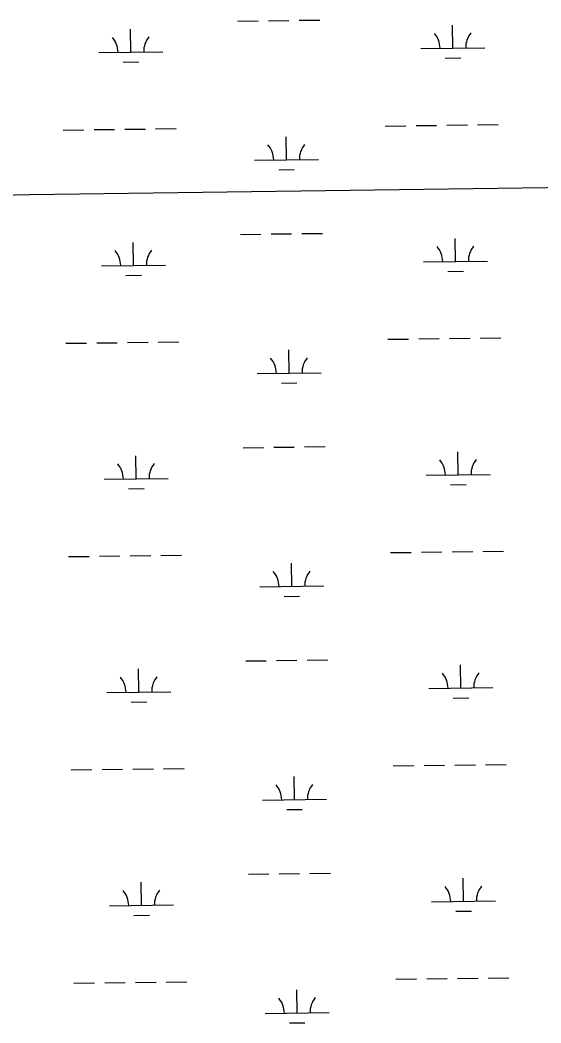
# Model space of a CAD drawing. Extents: x 3715084 to 3753216, y 488173 to 513963.
# Drawn here: x 3745820 to 3746632, y 506765 to 508329 of the extents above; entities that cross this region are included whole.
import ezdxf

# ---------------------------------------------------------------- set-up
doc = ezdxf.new("R2010")
doc.units = 0
doc.layers.add('V-TOPO-SHOR', color=7, linetype='Continuous')
doc.layers.add('V-WETL-SWMP', color=7, linetype='Continuous')

msp = doc.modelspace()

# ---------------------------------------------------------------- linework, layer by layer
at = {"layer": 'V-TOPO-SHOR'}
msp.add_lwpolyline([(3743053.621312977, 507873.98464779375), (3743771.9172946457, 507862.5831242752), (3744056.9553826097, 507885.38617131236), (3744205.1751883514, 507953.7953124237), (3744341.993470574, 507953.7953124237), (3744501.614799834, 507976.5983594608), (3744832.258981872, 507999.401406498), (3744923.4711700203, 508033.60597705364), (3745299.7214461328, 508045.0075005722), (3745835.5930515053, 508056.4090240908), (3746679.3057918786, 508067.81054760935), (3747773.85204966, 508056.4090240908)], dxfattribs=at)
at = {"layer": 'V-WETL-SWMP'}
for p, q in [((3746159.0687973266, 508327.03062909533), (3746191.066294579, 508327.4305089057)), ((3746207.065043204, 508327.6304488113), (3746239.0625404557, 508328.0303286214)), ((3746255.061289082, 508328.2302685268), (3746287.058786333, 508328.63014833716)), ((3745992.598065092, 508278.51658192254), (3745992.1481995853, 508314.5137709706)), ((3746494.4668104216, 508284.78854679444), (3746494.0169449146, 508320.7857358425)), ((3746444.4707209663, 508284.16373459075), (3746544.462899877, 508285.4133589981)), ((3745942.6019756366, 508277.8917697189), (3746042.594154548, 508279.14139412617)), ((3746482.660578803, 508269.2087967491), (3746506.6587017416, 508269.5087066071)), ((3745980.7918334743, 508262.9368318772), (3746004.7899564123, 508263.23674173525)), ((3745887.2628603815, 508157.11980860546), (3745919.2603576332, 508157.51968841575)), ((3745935.259106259, 508157.71962832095), (3745967.2566035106, 508158.1195081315)), ((3745983.255352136, 508158.31944803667), (3746015.2528493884, 508158.71932784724)), ((3746031.251598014, 508158.91926775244), (3746063.2490952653, 508159.3191475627)), ((3746389.131605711, 508163.3917734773), (3746421.1291029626, 508163.79165328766)), ((3746437.127851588, 508163.99159319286), (3746469.12534884, 508164.3914730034)), ((3746485.1240974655, 508164.5914129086), (3746517.1215947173, 508164.99129271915)), ((3746533.120343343, 508165.1912326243), (3746565.117840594, 508165.59111243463)), ((3746235.185781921, 508110.72191615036), (3746234.735916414, 508146.71910519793)), ((3746185.1896924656, 508110.09710394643), (3746285.181871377, 508111.346728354)), ((3746223.3795503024, 508095.1421661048), (3746247.3776732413, 508095.4420759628)), ((3746163.225991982, 507994.3816050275), (3746195.223489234, 507994.78148483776)), ((3746211.2222378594, 507994.9814247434), (3746243.219735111, 507995.38130455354)), ((3746259.218483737, 507995.5812444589), (3746291.2159809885, 507995.98112426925)), ((3746498.624005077, 507952.13952272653), (3746498.17413957, 507988.1367117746)), ((3745996.7552597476, 507945.8675578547), (3745996.3053942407, 507981.8647469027)), ((3746448.6279156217, 507951.5147105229), (3746548.6200945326, 507952.76433493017)), ((3745946.759170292, 507945.242745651), (3746046.7513492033, 507946.4923700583)), ((3746486.8177734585, 507936.55977268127), (3746510.815896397, 507936.85968253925)), ((3745984.9490281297, 507930.28780780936), (3746008.9471510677, 507930.58771766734)), ((3746393.2888003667, 507830.74274940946), (3746425.286297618, 507831.1426292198)), ((3746441.2850462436, 507831.34256912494), (3746473.2825434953, 507831.7424489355)), ((3746489.281292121, 507831.94238884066), (3746521.2787893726, 507832.34226865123)), ((3746537.2775379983, 507832.54220855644), (3746569.27503525, 507832.9420883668)), ((3745891.420055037, 507824.47078453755), (3745923.4175522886, 507824.8706643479)), ((3745939.4163009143, 507825.07060425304), (3745971.413798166, 507825.4704840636)), ((3745987.4125467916, 507825.6704239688), (3746019.410044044, 507826.0703037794)), ((3746035.4087926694, 507826.2702436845), (3746067.4062899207, 507826.67012349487)), ((3746239.342976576, 507778.07289208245), (3746238.893111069, 507814.07008113)), ((3746189.346887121, 507777.4480798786), (3746289.3390660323, 507778.6977042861)), ((3746227.536744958, 507762.49314203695), (3746251.5348678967, 507762.7930518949)), ((3746167.383186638, 507661.7325809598), (3746199.3806838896, 507662.13246077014)), ((3746215.3794325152, 507662.3324006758), (3746247.376929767, 507662.73228048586)), ((3746263.3756783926, 507662.9322203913), (3746295.373175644, 507663.33210020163)), ((3746502.781199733, 507619.4904986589), (3746502.331334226, 507655.48768770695)), ((3746000.912454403, 507613.218533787), (3746000.462588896, 507649.2157228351)), ((3745950.916364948, 507612.59372158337), (3746050.9085438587, 507613.8433459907)), ((3746452.785110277, 507618.8656864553), (3746552.7772891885, 507620.11531086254)), ((3745989.106222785, 507597.63878374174), (3746013.104345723, 507597.9386935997)), ((3746490.9749681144, 507603.9107486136), (3746514.9730910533, 507604.2106584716)), ((3746397.445995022, 507498.0937253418), (3746429.4434922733, 507498.4936051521)), ((3746445.442240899, 507498.6935450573), (3746477.4397381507, 507499.0934248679)), ((3746493.4384867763, 507499.29336477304), (3746525.4359840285, 507499.6932445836)), ((3746541.434732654, 507499.89318448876), (3746573.432229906, 507500.2930642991)), ((3745895.577249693, 507491.82176046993), (3745927.5747469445, 507492.2216402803)), ((3745943.57349557, 507492.4215801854), (3745975.570992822, 507492.821459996)), ((3745991.5697414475, 507493.0213999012), (3746023.567238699, 507493.4212797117)), ((3746039.565987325, 507493.6212196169), (3746071.5634845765, 507494.02109942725)), ((3746243.5001712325, 507445.4238680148), (3746243.050305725, 507481.4210570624)), ((3746193.504081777, 507444.79905581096), (3746293.4962606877, 507446.04868021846)), ((3746231.693939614, 507429.8441179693), (3746255.6920625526, 507430.14402782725)), ((3746171.5403812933, 507329.08355689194), (3746203.537878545, 507329.4834367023)), ((3746219.5366271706, 507329.6833766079), (3746251.5341244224, 507330.083256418)), ((3746267.532873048, 507330.2831963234), (3746299.5303702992, 507330.6830761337)), ((3746005.0696490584, 507280.56950971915), (3746004.6197835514, 507316.5666987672)), ((3746506.938394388, 507286.84147459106), (3746506.488528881, 507322.8386636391)), ((3745955.073559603, 507279.9446975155), (3746055.065738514, 507281.1943219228)), ((3746456.9423049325, 507286.21666238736), (3746556.934483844, 507287.4662867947)), ((3745993.2634174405, 507264.98975967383), (3746017.2615403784, 507265.2896695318)), ((3746495.13216277, 507271.26172454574), (3746519.1302857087, 507271.5616344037)), ((3745899.7344443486, 507159.172736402), (3745931.7319416, 507159.57261621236)), ((3745947.7306902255, 507159.77255611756), (3745979.728187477, 507160.17243592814)), ((3745995.726936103, 507160.3723758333), (3746027.7244333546, 507160.77225564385)), ((3746043.72318198, 507160.972195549), (3746075.720679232, 507161.37207535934)), ((3746401.6031896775, 507165.4447012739), (3746433.6006869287, 507165.84458108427)), ((3746449.5994355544, 507166.0445209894), (3746481.596932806, 507166.4444008)), ((3746497.5956814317, 507166.6443407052), (3746529.593178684, 507167.04422051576)), ((3746545.5919273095, 507167.2441604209), (3746577.5894245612, 507167.64404023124)), ((3746247.657365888, 507112.774843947), (3746247.2075003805, 507148.77203299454)), ((3746197.661276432, 507112.15003174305), (3746297.653455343, 507113.3996561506)), ((3746235.8511342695, 507097.1950939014), (3746259.849257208, 507097.4950037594)), ((3746271.6900677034, 506997.63417225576), (3746303.6875649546, 506998.0340520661)), ((3746009.226843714, 506947.9204856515), (3746008.776978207, 506983.91767469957)), ((3746175.6975759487, 506996.43453282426), (3746207.6950732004, 506996.8344126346)), ((3746223.693821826, 506997.0343525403), (3746255.6913190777, 506997.4342323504)), ((3746511.0955890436, 506954.1924505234), (3746510.6457235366, 506990.1896395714)), ((3746461.099499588, 506953.56763831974), (3746561.0916784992, 506954.817262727)), ((3745959.2307542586, 506947.29567344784), (3746059.2229331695, 506948.54529785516)), ((3746499.289357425, 506938.6127004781), (3746523.287480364, 506938.9126103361)), ((3745997.420612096, 506932.3407356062), (3746021.4187350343, 506932.6406454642)), ((3745903.891639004, 506826.5237123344), (3745935.8891362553, 506826.92359214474)), ((3745951.887884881, 506827.1235320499), (3745983.8853821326, 506827.52341186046)), ((3745999.8841307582, 506827.72335176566), (3746031.88162801, 506828.12323157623)), ((3746047.8803766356, 506828.3231714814), (3746079.8778738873, 506828.7230512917)), ((3746405.760384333, 506832.7956772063), (3746437.757881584, 506833.19555701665)), ((3746453.75663021, 506833.3954969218), (3746485.7541274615, 506833.79537673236)), ((3746501.752876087, 506833.9953166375), (3746533.7503733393, 506834.3951964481)), ((3746549.749121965, 506834.5951363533), (3746581.7466192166, 506834.9950161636)), ((3746251.8145605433, 506780.1258198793), (3746251.364695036, 506816.12300892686)), ((3746201.8184710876, 506779.5010076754), (3746301.810649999, 506780.7506320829)), ((3746240.008328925, 506764.54606983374), (3746264.0064518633, 506764.8459796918))]:
    msp.add_line(p, q, dxfattribs=at)
for centre, radius, start, end in [((3745937.353516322, 508278.3010188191), 35.24628790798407, 359.94418061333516, 41.4878389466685), ((3746047.830747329, 508279.6816772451), 35.246287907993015, 139.944177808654, 181.48783614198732), ((3746439.222261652, 508284.572983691), 35.24628790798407, 359.94418061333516, 41.4878389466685), ((3746549.6994926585, 508285.95364211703), 35.246287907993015, 139.944177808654, 181.48783614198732), ((3746179.9412331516, 508110.5063530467), 35.24628790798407, 359.94418061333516, 41.4878389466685), ((3746290.418464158, 508111.8870114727), 35.246287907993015, 139.944177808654, 181.48783614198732), ((3745941.5107109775, 507945.65199475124), 35.24628790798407, 359.94418061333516, 41.4878389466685), ((3746051.9879419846, 507947.0326531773), 35.246287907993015, 139.944177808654, 181.48783614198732), ((3746443.3794563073, 507951.9239596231), 35.24628790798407, 359.94418061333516, 41.4878389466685), ((3746553.8566873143, 507953.3046180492), 35.246287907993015, 139.944177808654, 181.48783614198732), ((3746184.098427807, 507777.8573289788), 35.24628790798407, 359.94418061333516, 41.4878389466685), ((3746294.5756588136, 507779.2379874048), 35.246287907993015, 139.944177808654, 181.48783614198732), ((3746447.536650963, 507619.27493555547), 35.24628790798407, 359.94418061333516, 41.4878389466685), ((3746558.0138819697, 507620.6555939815), 35.246287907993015, 139.944177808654, 181.48783614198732), ((3745945.6679056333, 507613.00297068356), 35.24628790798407, 359.94418061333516, 41.4878389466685), ((3746056.1451366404, 507614.38362910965), 35.246287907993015, 139.944177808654, 181.48783614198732), ((3746188.255622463, 507445.20830491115), 35.24628790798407, 359.94418061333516, 41.4878389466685), ((3746298.7328534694, 507446.5889633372), 35.246287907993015, 139.944177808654, 181.48783614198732), ((3746562.171076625, 507288.00656991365), 35.246287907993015, 139.944177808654, 181.48783614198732), ((3745949.8251002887, 507280.3539466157), 35.24628790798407, 359.94418061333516, 41.4878389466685), ((3746060.3023312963, 507281.73460504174), 35.246287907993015, 139.944177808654, 181.48783614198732), ((3746451.6938456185, 507286.6259114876), 35.24628790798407, 359.94418061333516, 41.4878389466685), ((3746192.412817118, 507112.55928084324), 35.24628790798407, 359.94418061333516, 41.4878389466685), ((3746302.890048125, 507113.93993926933), 35.246287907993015, 139.944177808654, 181.48783614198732), ((3745953.9822949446, 506947.7049225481), 35.24628790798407, 359.94418061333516, 41.4878389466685), ((3746064.4595259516, 506949.0855809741), 35.246287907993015, 139.944177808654, 181.48783614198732), ((3746455.851040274, 506953.97688741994), 35.24628790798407, 359.94418061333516, 41.4878389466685), ((3746566.3282712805, 506955.35754584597), 35.246287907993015, 139.944177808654, 181.48783614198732), ((3746196.5700117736, 506779.9102567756), 35.24628790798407, 359.94418061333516, 41.4878389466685), ((3746307.04724278, 506781.29091520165), 35.246287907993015, 139.944177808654, 181.48783614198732)]:
    msp.add_arc(centre, radius, start, end, dxfattribs=at)

doc.saveas('drawing.dxf')
